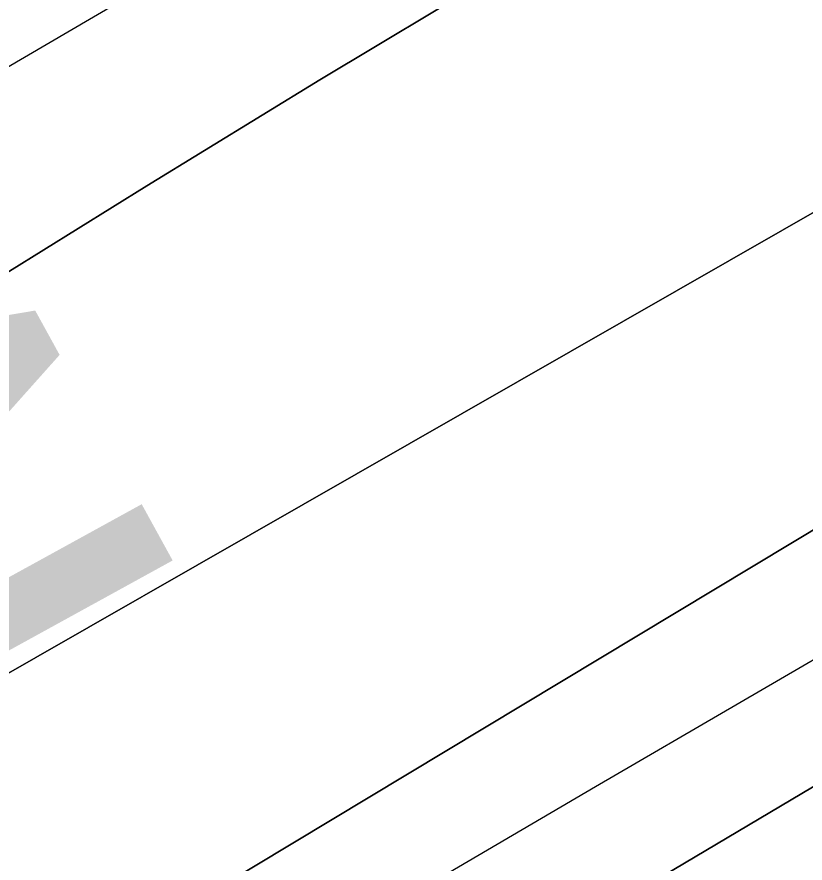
# Model space of a CAD drawing. Extents: x 3445503 to 3483459, y 540493 to 566012.
# Drawn here: x 3476272.9 to 3476409.2, y 551563.7 to 551710 of the extents above; entities that cross this region are included whole.
import ezdxf

# ---------------------------------------------------------------- set-up
doc = ezdxf.new("R2010")
doc.units = 0
for name, color, linetype in [('V-RIVR-EDGE', 7, 'Continuous'), ('V-TOPO-DPTH', 7, 'Continuous'), ('V-TOPO-GNAM-IDEN', 7, 'Continuous'), ('V-TOPO-MAJR', 7, 'Continuous'), ('V-TOPO-MINR', 7, 'Continuous')]:
    doc.layers.add(name, color=color, linetype=linetype)

msp = doc.modelspace()

# ---------------------------------------------------------------- linework, layer by layer
at = {"layer": 'V-RIVR-EDGE'}
msp.add_spline([(3477967.3848833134, 552440.8059690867), (3477956.324274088, 552434.4645256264), (3477946.922800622, 552428.2304005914), (3477938.2208844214, 552423.7327046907), (3477929.172198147, 552419.58349804), (3477921.163822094, 552414.388823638), (3477919.4179374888, 552411.2644546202), (3477918.3664526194, 552407.7907367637), (3477915.2291897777, 552404.3221764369), (3477908.61305155, 552399.8193230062), (3477903.741938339, 552398.0932089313), (3477897.8270765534, 552396.0220439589), (3477895.3893709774, 552394.2899127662), (3477890.1714876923, 552392.9122879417), (3477887.3861524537, 552391.1810163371), (3477883.9004003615, 552387.3656859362), (3477874.497207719, 552380.4363015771), (3477864.3996153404, 552373.8562660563), (3477857.0907965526, 552370.3980207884), (3477852.909785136, 552366.5844095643), (3477848.381144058, 552362.7716579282), (3477844.5451835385, 552357.9142981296), (3477836.8938926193, 552356.5426904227), (3477833.4090001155, 552353.0749896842), (3477830.613349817, 552347.1721621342), (3477822.605833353, 552342.3251173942), (3477810.0688162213, 552333.3176913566), (3477792.657247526, 552321.1936325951), (3477781.52192369, 552316.7019538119), (3477774.9023471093, 552310.8085817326), (3477768.981468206, 552306.3040091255), (3477763.756708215, 552302.1453470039), (3477759.9310627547, 552301.4595431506), (3477756.0985405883, 552297.9927020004), (3477741.122958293, 552286.9055151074), (3477723.7062320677, 552272.6956783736), (3477708.732368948, 552262.3037508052), (3477698.9806870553, 552255.0275963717), (3477689.5869498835, 552251.922138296), (3477683.6652113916, 552247.0699360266), (3477677.043915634, 552240.4813046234), (3477664.1601284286, 552231.8223678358), (3477659.2829980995, 552227.6628461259), (3477652.325247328, 552225.5942599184), (3477646.05759835, 552221.4381765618), (3477633.1695132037, 552211.0410914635), (3477593.4640879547, 552180.5476742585), (3477582.3218874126, 552173.2749581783), (3477570.133359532, 552164.6143022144), (3477532.8716569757, 552138.2864238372), (3477506.055176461, 552118.5377213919), (3477500.1351571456, 552114.3807784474), (3477492.8237595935, 552109.879644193), (3477485.8591321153, 552105.0300206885), (3477479.9494278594, 552105.044633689), (3477473.686936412, 552102.974328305), (3477446.1786349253, 552084.6178636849), (3477429.4631851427, 552072.8397154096), (3477413.0962246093, 552061.4083372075), (3477403.3445427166, 552054.1321827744), (3477399.864807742, 552052.7502600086), (3477395.341324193, 552051.0232863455), (3477385.9467274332, 552047.5701986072), (3477366.105189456, 552036.8426756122), (3477295.433217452, 551995.3016125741), (3477256.0874561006, 551969.6741510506), (3477245.9924424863, 551964.1370045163), (3477236.5866710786, 551956.1647311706), (3477232.406519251, 551952.6987496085), (3477223.3586925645, 551948.89717262), (3477210.8268329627, 551941.975524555), (3477195.5096381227, 551933.3226048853), (3477189.23941038, 551928.1236325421), (3477182.2756424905, 551923.6216386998), (3477175.6646617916, 551921.2045632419), (3477171.836437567, 551919.4758704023), (3477168.3515450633, 551916.0081696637), (3477159.6496288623, 551911.5104737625), (3477143.6328767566, 551901.1211249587), (3477124.4848789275, 551889.6966234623), (3477117.871319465, 551886.2366590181), (3477112.3066661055, 551885.2075234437), (3477107.4346933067, 551883.1337797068), (3477100.8211338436, 551879.6738152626), (3477094.5517656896, 551874.8224725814), (3477091.412783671, 551870.6586529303), (3477085.147713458, 551867.54545856), (3477074.3548617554, 551860.9671422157), (3477058.344126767, 551853.011201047), (3477036.0640236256, 551840.203917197), (3477024.5707550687, 551831.5415420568), (3477014.1263926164, 551825.3099957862), (3477007.5162715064, 551823.2405499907), (3476990.806838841, 551813.8958093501), (3476960.862550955, 551794.5024728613), (3476943.4492630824, 551781.6831547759), (3476927.7818598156, 551771.9882057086), (3476905.500897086, 551758.8332921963), (3476879.0389229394, 551741.8647674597), (3476864.071076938, 551733.9062475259), (3476854.3211142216, 551727.325352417), (3476848.0526056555, 551722.8216393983), (3476839.70175747, 551719.7136025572), (3476833.4427043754, 551719.0338158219), (3476830.31231824, 551718.3462927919), (3476827.173336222, 551714.182473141), (3476822.9949035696, 551711.4117509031), (3476800.371468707, 551700.343474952), (3476764.179302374, 551684.7895373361), (3476719.29037737, 551666.8236817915), (3476694.587181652, 551658.1939710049), (3476687.274064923, 551652.9975774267), (3476681.7085519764, 551651.6208121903), (3476674.7516607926, 551649.8998556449), (3476665.709851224, 551648.5316862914), (3476648.669121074, 551645.7927688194), (3476639.2779626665, 551643.7301997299), (3476627.4490986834, 551639.9354994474), (3476617.009034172, 551635.4421014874), (3476607.2625098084, 551630.2517250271), (3476595.080858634, 551624.3721063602), (3476590.5590942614, 551623.3403920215), (3476578.3920560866, 551623.3704776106), (3476574.5664106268, 551622.6846737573), (3476569.6944378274, 551620.6109300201), (3476563.7744185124, 551616.4539870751), (3476559.595126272, 551613.3356351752), (3476542.5552557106, 551610.944347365), (3476516.4692776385, 551605.4467418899), (3476500.8139086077, 551600.6186080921), (3476493.860455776, 551600.2881701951), (3476490.382439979, 551599.6015067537), (3476484.8160674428, 551597.8771118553), (3476475.769959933, 551594.7707941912), (3476466.7143969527, 551587.8405502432), (3476459.750629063, 551583.3385564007), (3476454.1842565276, 551581.6141615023), (3476446.5243697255, 551576.7662571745), (3476440.255001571, 551571.9149144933), (3476435.0311011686, 551568.1038820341), (3476422.854607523, 551564.3100413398), (3476402.3126526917, 551551.4984595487), (3476381.420489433, 551537.6448483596), (3476372.0198755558, 551531.7583529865), (3476359.8339264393, 551524.140586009), (3476350.7740655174, 551515.4721937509), (3476342.071289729, 551510.6268681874), (3476327.10172455, 551501.9730889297), (3476312.481508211, 551494.0137094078), (3476294.027910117, 551482.2398590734), (3476278.3630856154, 551473.5877989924), (3476258.5155305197, 551460.4268683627), (3476247.7175212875, 551451.7627740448), (3476240.7477362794, 551444.8273725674), (3476231.3445436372, 551437.8979882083), (3476220.5534111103, 551432.0149311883), (3476209.412070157, 551425.0898447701), (3476201.752183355, 551420.2419404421), (3476188.86323862, 551409.4972256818), (3476180.8488454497, 551401.8691436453), (3476169.01310476, 551395.2934060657), (3476157.8666062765, 551386.2825416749), (3476151.592940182, 551379.6930506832), (3476140.805246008, 551375.200512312), (3476129.659607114, 551366.5372775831), (3476121.6409160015, 551357.171047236), (3476113.974152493, 551349.5421056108), (3476103.18130079, 551342.9637892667), (3476089.95590104, 551336.7391197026), (3476064.211535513, 551328.8072470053), (3476038.8070633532, 551317.7458477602), (3476021.0538821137, 551308.0560562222), (3476001.9050246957, 551296.2839250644), (3475987.974050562, 551285.889418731), (3475980.311584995, 551279.9986254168), (3475968.8286314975, 551275.5078062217), (3475961.8691615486, 551272.74396069), (3475958.38169028, 551268.2333709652), (3475953.4976832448, 551261.2928119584), (3475933.6613027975, 551252.651066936), (3475913.8197648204, 551241.923543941), (3475899.54373979, 551232.5727861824), (3475888.3989604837, 551224.2571811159), (3475872.030280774, 551212.1305435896), (3475859.1439148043, 551202.4287178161), (3475843.822422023, 551192.0376498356), (3475828.851137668, 551182.688611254), (3475807.6165022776, 551170.9216376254), (3475790.902771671, 551159.8387486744), (3475778.359737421, 551148.3979150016), (3475750.8454188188, 551127.6080427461), (3475732.386663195, 551113.7484144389), (3475710.1082792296, 551101.6363899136), (3475688.5242950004, 551089.1750165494), (3475657.5457140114, 551073.2605554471), (3475627.610881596, 551057.6911452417), (3475610.205330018, 551048.0004941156), (3475592.8023572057, 551039.3527319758), (3475578.883417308, 551033.8250409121), (3475567.7575489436, 551033.1572884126), (3475559.4084199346, 551030.7445108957), (3475547.22161123, 551022.7791142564), (3475531.193684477, 551007.8705798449), (3475514.128026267, 550995.0504021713), (3475489.7561280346, 550979.8148682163), (3475462.248686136, 550961.8060332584), (3475436.832179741, 550945.8778187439), (3475412.1117922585, 550930.2955147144), (3475404.102556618, 550924.7532106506), (3475394.356891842, 550919.9104638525), (3475383.5657593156, 550914.0274068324), (3475369.9892915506, 550906.4130782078), (3475361.2813582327, 550899.4819746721), (3475348.7563753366, 550895.3413639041), (3475341.099067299, 550891.5363485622), (3475331.346525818, 550883.9125644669), (3475319.5056275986, 550875.251048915), (3475304.183275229, 550864.5123512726), (3475282.257678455, 550854.4852451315), (3475261.025621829, 550843.7611604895), (3475243.971997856, 550835.8077980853), (3475209.5136818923, 550818.5114142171), (3475176.085361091, 550795.9980066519), (3475149.619948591, 550777.6389632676), (3475114.789934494, 550750.6098084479), (3475097.3766466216, 550737.7904903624), (3475087.6146496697, 550726.3427799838), (3475078.202861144, 550715.9370990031), (3475072.9712244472, 550708.9973995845), (3475070.5317996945, 550706.5700090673), (3475067.0529243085, 550705.5357159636), (3475062.1826706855, 550704.1572315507), (3475055.2206219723, 550700.3504970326), (3475048.2534157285, 550694.4579845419), (3475043.3668299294, 550686.4745365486), (3475033.264080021, 550677.8087230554), (3475023.50638101, 550668.099160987), (3475018.97344199, 550662.5482610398), (3475016.528000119, 550657.6874628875), (3475015.1288855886, 550654.2146046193), (3475012.339252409, 550650.7451847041), (3475004.6767868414, 550644.8543913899), (3475000.49319666, 550639.9978911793), (3474998.0511931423, 550636.527611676), (3474987.9467240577, 550627.1665388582), (3474974.703272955, 550613.6416463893), (3474958.329435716, 550599.4292308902), (3474946.4885374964, 550590.7677153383), (3474937.4321149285, 550583.4898417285), (3474926.2856164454, 550574.4789773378), (3474912.7005527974, 550563.388352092), (3474895.6417712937, 550553.3492117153), (3474877.8877304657, 550543.3117905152), (3474859.783481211, 550532.2323399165), (3474849.689327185, 550527.0428230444), (3474846.203575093, 550523.2274926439), (3474838.546267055, 550519.4224773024), (3474826.015267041, 550512.8484588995), (3474803.3961301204, 550503.518331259), (3474763.728526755, 550488.3206191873), (3474757.461737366, 550484.5121654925), (3474754.3296320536, 550483.1293831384), (3474743.1960273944, 550479.3329636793), (3474732.059843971, 550474.4936552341), (3474701.4383481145, 550462.4022608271), (3474681.260355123, 550456.1947830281), (3474669.430631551, 550452.0524530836), (3474656.205231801, 550445.8277835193), (3474651.328101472, 550441.6682618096), (3474649.580497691, 550437.8486334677), (3474646.428621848, 550428.4703688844), (3474639.474309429, 550427.7923013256), (3474629.0385428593, 550425.0370516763), (3474622.08423044, 550424.3589841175), (3474617.2174151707, 550424.3710183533), (3474614.0844502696, 550422.6406063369), (3474611.296536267, 550419.8664457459), (3474606.4228442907, 550417.0974426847), (3474599.8170211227, 550416.7661451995), (3474592.512500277, 550415.0460482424), (3474584.1633712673, 550412.633270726), (3474580.6801979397, 550409.8608293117), (3474579.97806191, 550407.0815111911), (3474579.2707683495, 550402.2164150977), (3474577.524024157, 550398.7444164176), (3474572.3009833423, 550395.2810136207), (3474569.5259631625, 550397.7212979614), (3474568.8350017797, 550399.4611654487), (3474566.39901538, 550398.4242935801), (3474565.003339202, 550396.3419539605), (3474560.8317832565, 550396.3522690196), (3474558.046448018, 550394.620997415), (3474557.349469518, 550393.9274572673), (3474552.8216880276, 550390.4623352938), (3474550.030335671, 550386.2976560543), (3474547.2398429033, 550382.480606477), (3474544.4553672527, 550381.0969645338), (3474541.6777683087, 550382.4943598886), (3474539.93876041, 550382.1510281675), (3474539.237483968, 550379.7193397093), (3474537.4838630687, 550373.4663037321), (3474536.4297994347, 550368.9496968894), (3474533.638447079, 550364.7850176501), (3474528.767333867, 550363.058903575), (3474524.9425479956, 550362.7207293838), (3474521.1297963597, 550367.2493704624), (3474518.3504782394, 550367.9515064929), (3474514.8690240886, 550365.8743244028), (3474513.4733479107, 550363.7919847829), (3474515.539355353, 550355.7913450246), (3474514.1368024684, 550350.9279681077), (3474510.6458928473, 550345.0268597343), (3474504.717277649, 550337.393620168), (3474501.5877511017, 550337.0537268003), (3474494.9827875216, 550337.0700589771), (3474490.1151126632, 550336.7344635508), (3474486.2911863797, 550336.7439190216), (3474483.5049915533, 550334.665017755), (3474481.7616857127, 550332.5835377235), (3474479.668171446, 550329.4600282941), (3474476.1884364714, 550328.0781055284), (3474468.885634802, 550327.0532678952), (3474462.629160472, 550327.4163701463), (3474450.808032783, 550326.750336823), (3474441.4194531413, 550325.7306567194), (3474433.070324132, 550323.3178792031), (3474424.3727058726, 550320.5583316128), (3474416.3677681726, 550316.7541758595), (3474412.183318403, 550311.5500459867), (3474406.9585584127, 550307.3913838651), (3474397.2111744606, 550301.8533777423), (3474391.99586994, 550301.5186419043), (3474386.088744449, 550302.5761438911), (3474381.571278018, 550303.282577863), (3474374.9663144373, 550303.29891004), (3474367.313304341, 550301.232043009), (3474361.396723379, 550298.4656187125), (3474352.692228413, 550292.9250338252), (3474347.1249962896, 550290.8530092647), (3474344.6941674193, 550291.9019153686), (3474343.6555763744, 550293.6426424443), (3474340.8745390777, 550293.6495191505), (3474339.4754245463, 550290.1766608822), (3474332.171763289, 550288.804193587), (3474327.3015096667, 550287.4257091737), (3474316.868321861, 550285.713348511), (3474310.6084091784, 550284.6859321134), (3474304.3545136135, 550286.0919233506), (3474293.2303644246, 550286.119430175), (3474261.933379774, 550282.0252371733), (3474232.365087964, 550274.1028199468), (3474219.840105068, 550269.962209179), (3474206.624160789, 550267.5614658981), (3474200.707579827, 550264.7950416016), (3474193.397901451, 550260.9891666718), (3474172.5229299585, 550254.0881487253), (3474156.866701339, 550248.9123852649), (3474145.3846074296, 550244.7691957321), (3474138.0800865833, 550243.0490987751), (3474131.475123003, 550243.0654309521), (3474123.8212533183, 550240.6509342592), (3474116.8617833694, 550237.8870887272), (3474100.516312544, 550235.1464520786), (3474090.0865630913, 550234.8246100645), (3474081.393242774, 550233.8032107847), (3474068.173860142, 550230.0119488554), (3474051.4764617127, 550225.5340234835), (3474039.295670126, 550220.0020344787), (3474031.2976091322, 550218.9789160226), (3474029.5560224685, 550217.5926953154), (3474028.8504480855, 550213.4228585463), (3474027.1131593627, 550213.77478615), (3474025.036836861, 550217.603869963), (3474021.9098890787, 550218.3068655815), (3474017.0361971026, 550215.53786252), (3474014.6010702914, 550214.8486203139), (3474009.387484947, 550215.2091437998), (3474003.125853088, 550213.4864680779), (3473996.173259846, 550213.5036598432), (3473986.43791013, 550212.8324689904), (3473971.4812387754, 550209.3931346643), (3473947.8217916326, 550201.1084747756), (3473927.9965858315, 550196.985915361), (3473915.481058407, 550196.6692308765), (3473910.9584344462, 550195.2898868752), (3473900.519229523, 550191.1441185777), (3473896.3399372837, 550188.0257666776), (3473890.081743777, 550187.6936096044), (3473880.6914449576, 550185.9786701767), (3473877.557620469, 550183.9006284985), (3473876.1593655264, 550180.7753998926), (3473870.9371843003, 550177.6596267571), (3473863.28589338, 550176.2880190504), (3473852.851845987, 550174.2280287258), (3473846.584197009, 550170.071945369), (3473843.4469341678, 550166.6033850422), (3473829.887658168, 550165.9416496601), (3473817.364394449, 550162.4962982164), (3473797.202733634, 550162.8937839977), (3473790.9393825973, 550160.4758489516), (3473774.2359670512, 550153.5645159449), (3473761.365933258, 550150.4676537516), (3473751.280375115, 550148.7544335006), (3473741.5476041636, 550149.1261316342), (3473732.1598841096, 550148.454081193), (3473721.729275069, 550147.7846095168), (3473708.5133307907, 550145.3838662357), (3473703.986408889, 550142.266373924), (3473699.8036782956, 550137.7575033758), (3473693.194416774, 550136.035687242), (3473684.503675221, 550136.0571769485), (3473676.5099121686, 550136.7722068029), (3473667.814872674, 550135.055548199), (3473650.414478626, 550127.4506750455), (3473634.408041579, 550121.2328821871), (3473613.526193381, 550111.5508269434), (3473599.600376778, 550103.2420985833), (3473599.594359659, 550100.8086909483), (3473599.5814658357, 550095.5942460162), (3473597.494828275, 550095.2517738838), (3473595.7566799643, 550095.256071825), (3473589.510520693, 550099.7907300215), (3473582.56308498, 550101.8936997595), (3473571.0870081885, 550100.1839178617), (3473560.30189278, 550096.7342684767), (3473548.8086242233, 550088.071893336), (3473541.4937883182, 550082.1802404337), (3473536.968585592, 550079.7580074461), (3473530.7095324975, 550079.0782207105), (3473522.3793144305, 550084.3132957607), (3473518.5588265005, 550085.7132698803), (3473509.867225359, 550085.3871299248), (3473487.609471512, 550081.6182172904), (3473463.9594798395, 550077.1574836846), (3473450.746973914, 550076.1472590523), (3473424.3279791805, 550076.5602174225), (3473415.2904675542, 550076.9301963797), (3473413.20039164, 550075.1972055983), (3473411.1094561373, 550073.1165851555), (3473410.044217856, 550064.0807927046), (3473387.095502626, 550062.0517475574), (3473385.3573543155, 550062.0560454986), (3473385.029495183, 550070.052387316), (3473384.336814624, 550071.0969954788), (3473381.21072643, 550072.1476207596), (3473364.172575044, 550070.4515922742), (3473359.2988830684, 550067.6825892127), (3473346.088955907, 550067.7152535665), (3473344.347369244, 550066.3290328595), (3473345.0245772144, 550059.0270907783), (3473343.6306202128, 550057.6400104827), (3473340.5079703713, 550060.081154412), (3473338.0840182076, 550063.9110978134), (3473333.2163433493, 550063.575502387), (3473315.824545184, 550059.4469258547), (3473309.9062450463, 550055.9852422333), (3473306.770701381, 550053.2119412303), (3473302.2523753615, 550053.57074554), (3473296.6954582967, 550055.6702769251), (3473292.871532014, 550055.6797323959), (3473289.7351287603, 550052.5588017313), (3473286.6013042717, 550050.4807600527), (3473283.1284460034, 550051.8798745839), (3473279.3070984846, 550052.9322190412), (3473267.4816728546, 550050.5280374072)], degree=3, dxfattribs=at)
at = {"layer": 'V-TOPO-DPTH'}
for points in [[(3477468.4400485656, 552222.3920382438), (3476838.64717599, 551865.9830362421), (3476782.7811805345, 551834.3613239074), (3476726.918803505, 551802.7332218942), (3476671.061854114, 551771.095535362), (3476615.208523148, 551739.4514591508), (3476522.6015007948, 551686.9738390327), (3476513.0593393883, 551681.5551162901), (3476503.523770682, 551676.1248411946), (3476493.9980910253, 551670.6772375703), (3476484.479004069, 551665.218081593), (3476474.9815291, 551659.7219185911), (3476465.5062755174, 551654.1879684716), (3476456.0643540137, 551648.5973376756), (3476446.644653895, 551642.968919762), (3475823.087225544, 551267.8436583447)], [(3475823.087225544, 551267.8436583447), (3476446.644653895, 551642.968919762), (3476456.0643540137, 551648.5973376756), (3476465.5062755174, 551654.1879684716), (3476474.9815291, 551659.7219185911), (3476484.479004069, 551665.218081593), (3476493.9980910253, 551670.6772375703), (3476503.523770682, 551676.1248411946), (3476513.0593393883, 551681.5551162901), (3476522.6015007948, 551686.9738390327), (3476615.208523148, 551739.4514591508), (3476671.061854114, 551771.095535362), (3476726.918803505, 551802.7332218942), (3476782.7811805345, 551834.3613239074), (3476838.64717599, 551865.9830362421), (3477468.4400485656, 552222.3920382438)], [(3476265.6342320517, 551662.3206876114), (3476295.3962865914, 551680.7886620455), (3476325.2622245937, 551699.0854227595), (3476355.283987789, 551717.125362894), (3476385.409634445, 551734.9940893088), (3476439.6466721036, 551766.8506190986), (3476442.7446308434, 551768.6393747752), (3476445.8597875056, 551770.3971147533), (3476449.000741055, 551772.1083311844), (3476452.158892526, 551773.7885319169), (3476475.4053976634, 551785.9351974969), (3476490.236646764, 551793.5918357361), (3476505.117138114, 551801.1503339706), (3476520.0714928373, 551808.5616221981), (3476535.075089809, 551815.8747704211), (3476553.7291670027, 551824.8536179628), (3476578.088641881, 551836.5992998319), (3476602.4373158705, 551848.3672902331), (3476626.769788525, 551860.1687434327), (3476651.09146029, 551871.9925051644), (3477007.205247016, 552045.4167570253), (3477086.6238187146, 552085.014014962)], [(3477086.6238187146, 552085.014014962), (3477007.205247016, 552045.4167570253), (3476651.09146029, 551871.9925051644), (3476626.769788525, 551860.1687434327), (3476602.4373158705, 551848.3672902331), (3476578.088641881, 551836.5992998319), (3476553.7291670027, 551824.8536179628), (3476535.075089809, 551815.8747704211), (3476520.0714928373, 551808.5616221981), (3476505.117138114, 551801.1503339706), (3476490.236646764, 551793.5918357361), (3476475.4053976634, 551785.9351974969), (3476452.158892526, 551773.7885319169), (3476449.000741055, 551772.1083311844), (3476445.8597875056, 551770.3971147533), (3476442.7446308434, 551768.6393747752), (3476439.6466721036, 551766.8506190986), (3476385.409634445, 551734.9940893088), (3476355.283987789, 551717.125362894), (3476325.2622245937, 551699.0854227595), (3476295.3962865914, 551680.7886620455), (3476265.6342320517, 551662.3206876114)], [(3477063.616202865, 552033.8583972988), (3476966.8010239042, 551979.8015569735), (3476869.7726858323, 551926.1328295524), (3476772.4246090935, 551873.0462714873), (3476674.8633732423, 551820.3478263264), (3476517.0995614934, 551735.7399005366), (3476498.3030304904, 551725.5594993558), (3476479.563399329, 551715.2764106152), (3476460.909117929, 551704.839290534), (3476442.311736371, 551694.2994828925), (3475907.3097783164, 551388.176088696)], [(3477063.616202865, 552033.8583972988), (3476966.8010239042, 551979.8015569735), (3476869.7726858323, 551926.1328295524), (3476772.4246090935, 551873.0462714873), (3476674.8633732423, 551820.3478263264), (3476517.0995614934, 551735.7399005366), (3476498.3030304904, 551725.5594993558), (3476479.563399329, 551715.2764106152), (3476460.909117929, 551704.839290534), (3476442.311736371, 551694.2994828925), (3475907.3097783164, 551388.176088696)], [(3476046.227800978, 551360.6550993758), (3476472.8207445, 551613.861159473), (3476498.0905545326, 551628.772095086), (3476523.4111539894, 551643.5957604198), (3476548.807937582, 551658.2885203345), (3476574.255510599, 551672.8940099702), (3477109.1992653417, 551978.0890694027)], [(3477109.1992653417, 551978.0890694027), (3476574.255510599, 551672.8940099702), (3476548.807937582, 551658.2885203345), (3476523.4111539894, 551643.5957604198), (3476498.0905545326, 551628.772095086), (3476472.8207445, 551613.861159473), (3476046.227800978, 551360.6550993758)]]:
    msp.add_lwpolyline(points, dxfattribs=at)
at = {"layer": 'V-TOPO-MAJR'}
msp.add_lwpolyline([(3475853.4489890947, 551457.0504448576), (3476400.3110125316, 551776.7568794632), (3476415.7180418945, 551785.6173614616), (3476431.206833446, 551794.330036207), (3476446.8182682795, 551802.8210000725), (3476462.5114653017, 551811.1641566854), (3476578.0224951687, 551871.5223204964), (3476651.660183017, 551909.6825211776), (3476725.4680198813, 551947.5079173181), (3476799.5310802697, 551984.8311066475), (3476873.7642896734, 552021.8194914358), (3477271.6177008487, 552218.3751391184)], dxfattribs=at)
at = {"layer": 'V-TOPO-MINR'}
for points in [[(3475823.087225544, 551267.8436583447), (3476446.644653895, 551642.968919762), (3476456.0643540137, 551648.5973376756), (3476465.5062755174, 551654.1879684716), (3476474.9815291, 551659.7219185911), (3476484.479004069, 551665.218081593), (3476493.9980910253, 551670.6772375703), (3476503.523770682, 551676.1248411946), (3476513.0593393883, 551681.5551162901), (3476522.6015007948, 551686.9738390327), (3476615.208523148, 551739.4514591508), (3476671.061854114, 551771.095535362), (3476726.918803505, 551802.7332218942), (3476782.7811805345, 551834.3613239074), (3476838.64717599, 551865.9830362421), (3477468.4400485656, 552222.3920382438)], [(3476302.5714702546, 551535.6879290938), (3476372.958679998, 551576.939510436), (3476447.8030282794, 551620.5320675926), (3476480.9110450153, 551639.7451879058), (3476514.0595172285, 551658.8879960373), (3476547.268672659, 551677.925335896), (3476580.5182835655, 551696.8923635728), (3477400.3642529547, 552162.8427273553)], [(3476265.6342320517, 551662.3206876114), (3476295.3962865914, 551680.7886620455), (3476325.2622245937, 551699.0854227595), (3476355.283987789, 551717.125362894), (3476385.409634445, 551734.9940893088), (3476439.6466721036, 551766.8506190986), (3476442.7446308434, 551768.6393747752), (3476445.8597875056, 551770.3971147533), (3476449.000741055, 551772.1083311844), (3476452.158892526, 551773.7885319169), (3476475.4053976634, 551785.9351974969), (3476490.236646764, 551793.5918357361), (3476505.117138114, 551801.1503339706), (3476520.0714928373, 551808.5616221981), (3476535.075089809, 551815.8747704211), (3476553.7291670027, 551824.8536179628), (3476578.088641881, 551836.5992998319), (3476602.4373158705, 551848.3672902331), (3476626.769788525, 551860.1687434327), (3476651.09146029, 551871.9925051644), (3477007.205247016, 552045.4167570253), (3477086.6238187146, 552085.014014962)], [(3475907.3097783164, 551388.176088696), (3476442.311736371, 551694.2994828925), (3476460.909117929, 551704.839290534), (3476479.563399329, 551715.2764106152), (3476498.3030304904, 551725.5594993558), (3476517.0995614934, 551735.7399005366), (3476674.8633732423, 551820.3478263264), (3476772.4246090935, 551873.0462714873), (3476869.7726858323, 551926.1328295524), (3476966.8010239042, 551979.8015569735), (3477063.616202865, 552033.8583972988)], [(3476046.227800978, 551360.6550993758), (3476472.8207445, 551613.861159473), (3476498.0905545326, 551628.772095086), (3476523.4111539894, 551643.5957604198), (3476548.807937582, 551658.2885203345), (3476574.255510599, 551672.8940099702), (3477109.1992653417, 551978.0890694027)]]:
    msp.add_lwpolyline(points, dxfattribs=at)

# ---------------------------------------------------------------- texts
at = {"layer": 'V-TOPO-GNAM-IDEN'}
msp.add_text('MAGNOLIA LDG.', height=99.9998019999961, rotation=118.80371027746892, dxfattribs=at).set_placement((3476305.133208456, 551606.407889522))

doc.saveas('drawing.dxf')
